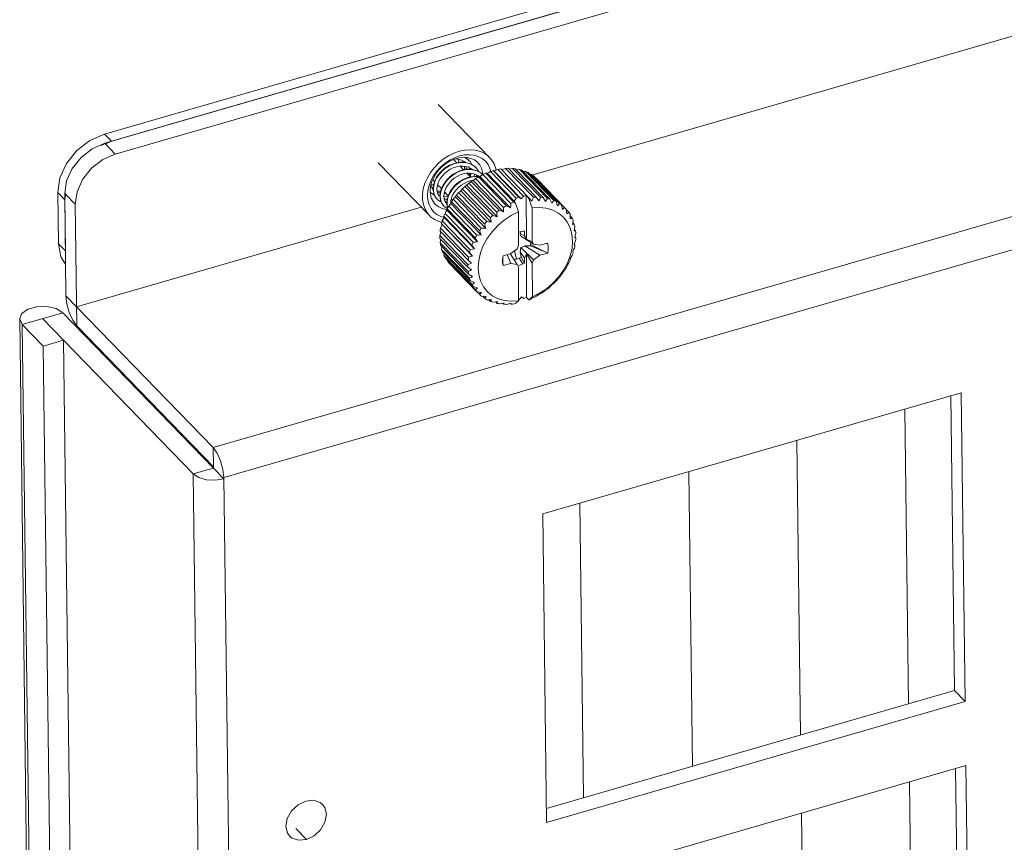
# Model space of a CAD drawing. Header units: millimetres. Extents: x 3925 to 5043, y -86 to 778.
# Tile 298 of 439: x 4819 to 4835, y 439 to 452. Entities that reach past the tile are written whole.
import ezdxf

# ---------------------------------------------------------------- set-up
doc = ezdxf.new("R2010")
doc.units = ezdxf.units.MM
doc.header["$LTSCALE"] = 46.255
for name, color, linetype in [('H30K-FOG-FILDXF_CONTINUOUS_LINE', 7, 'CONTINUOUS'), ('H30K-SPONGE-DXF_CONTINUOUS_LINE', 7, 'CONTINUOUS'), ('SW3DPS-52-39DXF_CONTINUOUS_LINE', 7, 'CONTINUOUS')]:
    doc.layers.add(name, color=color, linetype=linetype)

msp = doc.modelspace()

# ---------------------------------------------------------------- linework, layer by layer
at = {"layer": 'H30K-FOG-FILDXF_CONTINUOUS_LINE', "color": 7, "linetype": 'Continuous', "lineweight": 0}
for p, q in [((4820.1714, 450.0443), (4889.2889, 470.0217)), ((4820.3442, 449.8662), (4889.4616, 469.8436)), ((4821.9532, 445.0439), (4892.402, 465.4061)), ((4822.13, 444.5502), (4892.5788, 464.9123)), ((4853.7738, 457.205), (4827.1892, 449.5211)), ((4820.3442, 449.8662), (4820.1714, 450.0443)), ((4819.5351, 447.5368), (4819.5138, 449.2205)), ((4819.6865, 449.0425), (4819.5138, 449.2205)), ((4819.7118, 447.043), (4819.6865, 449.0425)), ((4825.3724, 448.996), (4819.7078, 447.3587)), ((4819.5351, 447.5368), (4819.5498, 447.4024)), ((4819.5351, 447.5368), (4821.9532, 445.0439)), ((4819.1234, 419.5665), (4818.774, 447.1585)), ((4818.774, 447.1585), (4818.8161, 447.067)), ((4818.8161, 447.067), (4819.4818, 447.2594)), ((4821.6247, 444.611), (4819.149, 447.1632)), ((4821.9575, 444.7072), (4819.4818, 447.2594)), ((4819.1656, 419.4751), (4818.8161, 447.067)), ((4818.8161, 447.067), (4819.1616, 446.7109)), ((4819.6454, 447.1352), (4819.7118, 447.043)), ((4819.7118, 447.043), (4821.9572, 444.7282)), ((4819.1616, 446.7109), (4819.4944, 446.8071)), ((4819.511, 419.1189), (4819.1616, 446.7109)), ((4819.8439, 419.2151), (4819.4944, 446.8071)), ((4834.2494, 445.9408), (4827.3709, 443.9527)), ((4834.1409, 441.0519), (4834.0796, 445.8917)), ((4834.3136, 440.8738), (4834.2494, 445.9408)), ((4833.3214, 445.6725), (4833.3827, 440.8327)), ((4831.5463, 445.1595), (4831.6076, 440.3197)), ((4821.9532, 445.0439), (4821.9572, 444.7282)), ((4821.9572, 444.7282), (4821.9575, 444.7072)), ((4821.6247, 444.611), (4821.9575, 444.7072)), ((4821.9741, 417.019), (4821.6247, 444.611)), ((4822.1302, 444.5291), (4821.9575, 444.7072)), ((4829.7712, 444.6464), (4829.8325, 439.8066)), ((4822.4799, 416.9161), (4822.13, 444.5502)), ((4827.9822, 444.1293), (4828.0435, 439.2895)), ((4827.3709, 443.9527), (4827.4351, 438.8857)), ((4827.4322, 439.1129), (4834.1409, 441.0519)), ((4834.3136, 440.8738), (4834.1409, 441.0519)), ((4827.4351, 438.8857), (4834.3136, 440.8738)), ((4834.3269, 439.8204), (4827.4485, 437.8323)), ((4834.2184, 434.9316), (4834.1571, 439.7714)), ((4834.3911, 434.7535), (4834.3269, 439.8204)), ((4833.3989, 439.5522), (4833.4602, 434.7124)), ((4831.6238, 439.0392), (4831.6851, 434.1994)), ((4823.3131, 438.7831), (4823.4858, 438.605))]:
    msp.add_line(p, q, dxfattribs=at)
for points in [[(4819.5138, 449.2205), (4819.5439, 449.425), (4819.6362, 449.6284), (4819.7817, 449.8106), (4819.9661, 449.954), (4820.1714, 450.0443)], [(4820.3442, 449.8662), (4820.1388, 449.7759), (4819.9544, 449.6326), (4819.8089, 449.4503), (4819.7166, 449.247), (4819.6865, 449.0425)], [(4819.4818, 447.2594), (4819.3739, 447.3271), (4819.2214, 447.3624), (4819.0546, 447.3582), (4818.9065, 447.3154), (4818.8064, 447.2424), (4818.774, 447.1585)], [(4819.5498, 447.4024), (4819.5885, 447.2614), (4819.6454, 447.1352)], [(4821.9532, 445.0439), (4822.0196, 444.9518), (4822.0765, 444.8256), (4822.1153, 444.6845), (4822.13, 444.5502)], [(4821.6247, 444.611), (4821.7161, 444.5502), (4821.8443, 444.5133), (4821.9897, 444.5059), (4822.1302, 444.5291)], [(4823.2128, 438.6597), (4823.1758, 438.711), (4823.1489, 438.8245), (4823.1728, 438.9526), (4823.2436, 439.0759), (4823.3507, 439.1755), (4823.4778, 439.2364)], [(4823.4778, 439.2364), (4823.6055, 439.2492), (4823.7143, 439.2119), (4823.7508, 439.1817)], [(4823.7508, 439.1817), (4823.7877, 439.1304), (4823.8146, 439.0169), (4823.7908, 438.8888), (4823.72, 438.7655), (4823.6128, 438.6658), (4823.4858, 438.605)], [(4823.4858, 438.605), (4823.3581, 438.5922), (4823.2493, 438.6294), (4823.2128, 438.6597)]]:
    msp.add_lwpolyline(points, dxfattribs=at)
at = {"layer": 'H30K-SPONGE-DXF_CONTINUOUS_LINE', "color": 7, "linetype": 'Continuous', "lineweight": 0}
for p, q in [((4820.1672, 450.1951), (4889.0628, 470.1083)), ((4820.2824, 450.0764), (4889.178, 469.9896)), ((4819.9277, 450.0897), (4820.1672, 450.1951)), ((4820.1672, 450.1951), (4820.2824, 450.0764)), ((4820.2824, 450.0764), (4820.1776, 450.0303)), ((4819.4106, 448.3921), (4819.4, 449.234)), ((4819.4, 449.234), (4819.5151, 449.1153)), ((4819.5302, 449.2181), (4819.5151, 449.1153)), ((4819.5258, 448.2734), (4819.5151, 449.1153)), ((4819.5258, 448.2734), (4819.5151, 449.1153)), ((4819.4106, 448.3921), (4819.5258, 448.2734)), ((4821.899, 444.7882), (4821.8993, 444.7672))]:
    msp.add_line(p, q, dxfattribs=at)
for points in [[(4889.2039, 469.9967), (4889.2012, 469.996), (4889.1958, 469.9946), (4889.1931, 469.9938), (4889.1877, 469.9924), (4889.185, 469.9916), (4820.2824, 450.0764)], [(4819.4, 449.234), (4819.4351, 449.4726), (4819.5428, 449.7098), (4819.7125, 449.9225), (4819.9277, 450.0897)], [(4820.2824, 450.0764), (4820.2526, 450.0672), (4820.2228, 450.057), (4820.1932, 450.0457), (4820.1637, 450.0334), (4820.1344, 450.02), (4820.1026, 450.0043)], [(4819.5152, 449.14), (4819.5152, 449.1374), (4819.5151, 449.1322), (4819.5151, 449.1297), (4819.515, 449.1245), (4819.5151, 449.1219), (4819.5151, 449.1153)], [(4819.5285, 448.0552), (4819.4515, 448.1755), (4819.4106, 448.3921)]]:
    msp.add_lwpolyline(points, dxfattribs=at)
at = {"layer": 'SW3DPS-52-39DXF_CONTINUOUS_LINE', "color": 7, "linetype": 'Continuous', "lineweight": 0}
for p, q in [((4825.6532, 450.6814), (4826.497, 449.8115)), ((4825.957, 449.7228), (4825.9038, 449.7776)), ((4825.9048, 449.7766), (4825.9053, 449.7782)), ((4826.0389, 449.7651), (4826.079, 449.7442)), ((4826.0612, 449.7534), (4826.0703, 449.7315)), ((4826.0716, 449.7314), (4826.0622, 449.7529)), ((4826.079, 449.7442), (4826.1, 449.7272)), ((4826.0882, 449.729), (4826.0816, 449.742)), ((4826.1279, 449.7872), (4826.0872, 449.8113)), ((4826.1092, 449.8002), (4826.0873, 449.8113)), ((4826.1508, 449.7686), (4826.1092, 449.8002)), ((4826.114, 449.806), (4826.1136, 449.8101)), ((4826.1627, 449.757), (4826.1279, 449.7872)), ((4826.1629, 449.7568), (4826.1508, 449.7686)), ((4826.177, 449.7411), (4826.1627, 449.757)), ((4826.1629, 449.7568), (4826.1627, 449.757)), ((4824.6662, 449.724), (4825.51, 448.8541)), ((4826.0698, 449.6065), (4826.0112, 449.6669)), ((4826.0773, 449.6077), (4826.08, 449.6144)), ((4826.1162, 449.6136), (4826.1123, 449.6607)), ((4826.255, 449.6598), (4826.211, 449.6899)), ((4826.2754, 449.6407), (4826.255, 449.6598)), ((4826.2756, 449.6406), (4826.2754, 449.6407)), ((4826.5098, 449.5791), (4826.9329, 449.1428)), ((4826.5569, 449.5938), (4826.98, 449.1576)), ((4826.5602, 449.5926), (4826.5569, 449.5938)), ((4826.5737, 449.5874), (4826.5602, 449.5926)), ((4827.0172, 449.1302), (4826.5737, 449.5874)), ((4826.6336, 449.6128), (4827.0568, 449.1766)), ((4826.6805, 449.6213), (4827.1411, 449.1464)), ((4826.7562, 449.6298), (4827.2168, 449.155)), ((4826.8019, 449.6318), (4827.2625, 449.157)), ((4826.875, 449.6297), (4827.3356, 449.1549)), ((4826.9188, 449.6252), (4827.3794, 449.1504)), ((4826.9879, 449.6126), (4826.9379, 449.6055)), ((4826.9879, 449.6126), (4827.4485, 449.1377)), ((4827.0288, 449.6016), (4827.4894, 449.1268)), ((4827.0926, 449.5786), (4827.0529, 449.5767)), ((4827.0926, 449.5786), (4827.5532, 449.1038)), ((4825.562, 449.445), (4825.5628, 449.4452)), ((4825.5928, 449.4143), (4825.5623, 449.4457)), ((4826.1825, 449.4903), (4826.1239, 449.5507)), ((4826.1781, 449.4244), (4826.2296, 449.4342)), ((4826.1968, 449.4169), (4826.6574, 448.942)), ((4826.7278, 448.9149), (4826.2265, 449.4317)), ((4826.2679, 449.4642), (4826.7285, 448.9894)), ((4826.3027, 449.5129), (4826.3254, 449.4948)), ((4826.3126, 449.4906), (4826.7732, 449.0158)), ((4826.3214, 449.4932), (4826.3151, 449.4944)), ((4826.8402, 448.9813), (4826.3389, 449.4981)), ((4826.3845, 449.5276), (4826.3441, 449.5613)), ((4826.3871, 449.5292), (4826.8477, 449.0544)), ((4826.4335, 449.55), (4826.894, 449.0752)), ((4826.8989, 449.0931), (4826.4554, 449.5503)), ((4827.1298, 449.5615), (4827.5904, 449.0866)), ((4827.187, 449.5286), (4827.1605, 449.5298)), ((4827.187, 449.5286), (4827.6476, 449.0538)), ((4827.2198, 449.5056), (4827.6804, 449.0307)), ((4827.2694, 449.4635), (4827.2593, 449.4649)), ((4827.2694, 449.4635), (4827.73, 448.9886)), ((4827.2849, 449.4481), (4827.7303, 448.9889)), ((4825.5466, 449.3145), (4825.5314, 449.3484)), ((4825.5681, 449.2848), (4825.5466, 449.3145)), ((4825.5596, 449.2966), (4825.57, 449.2878)), ((4825.57, 449.2893), (4825.5596, 449.2966)), ((4825.57, 449.2828), (4825.5681, 449.2848)), ((4825.7055, 449.2981), (4825.6429, 449.3626)), ((4825.6888, 449.2548), (4825.6919, 449.2556)), ((4826.5236, 448.7452), (4826.0223, 449.262)), ((4826.0491, 449.2942), (4826.5097, 448.8193)), ((4826.0881, 449.3302), (4826.5487, 448.8553)), ((4826.6215, 448.8357), (4826.1202, 449.3525)), ((4826.1545, 449.3853), (4826.6151, 448.9105)), ((4825.5231, 449.2407), (4825.5267, 449.2362)), ((4825.5232, 449.24), (4825.5269, 449.2359)), ((4825.5235, 449.2369), (4825.5267, 449.2368)), ((4825.5267, 449.2362), (4825.5269, 449.2359)), ((4825.6194, 449.1416), (4825.6313, 449.1283)), ((4825.6311, 449.1285), (4825.6313, 449.1283)), ((4825.6827, 449.167), (4825.6766, 449.1728)), ((4825.6766, 449.1728), (4825.677, 449.1724)), ((4825.677, 449.1724), (4825.6827, 449.1668)), ((4825.7495, 449.2213), (4825.7766, 449.2248)), ((4825.7722, 449.2293), (4825.7506, 449.226)), ((4825.8182, 449.1819), (4825.7556, 449.2464)), ((4825.8677, 449.1279), (4825.8701, 449.1283)), ((4825.8891, 449.1088), (4825.8683, 449.1302)), ((4825.9007, 449.1249), (4826.3613, 448.6501)), ((4826.4359, 448.6452), (4825.9346, 449.162)), ((4825.9538, 449.1924), (4826.4144, 448.7176)), ((4825.9888, 449.2322), (4826.4494, 448.7574)), ((4826.8748, 449.1049), (4826.9211, 449.0571)), ((4826.8748, 449.1049), (4826.8989, 449.0931)), ((4826.8989, 449.0931), (4826.9329, 449.1428)), ((4826.98, 449.1576), (4827.0172, 449.1302)), ((4827.0172, 449.1302), (4827.0568, 449.1766)), ((4827.1026, 448.4653), (4827.1002, 449.1845)), ((4827.1002, 449.1845), (4827.1376, 449.1459)), ((4827.1376, 449.1459), (4827.1411, 449.1464)), ((4827.1956, 448.9801), (4827.1376, 449.1459)), ((4827.1411, 449.1464), (4827.1927, 449.0919)), ((4827.2625, 449.157), (4827.3077, 449.0969)), ((4827.3794, 449.1504), (4827.4176, 449.0855)), ((4827.4894, 449.1268), (4827.5202, 449.058)), ((4825.7024, 449.0763), (4825.7238, 449.0366)), ((4825.7238, 449.0366), (4825.7438, 449.0124)), ((4825.732, 449.0256), (4825.744, 449.0121)), ((4825.7438, 449.0124), (4825.744, 449.0121)), ((4825.7844, 449.0621), (4825.7954, 449.0621)), ((4825.7954, 449.0509), (4825.7893, 449.0567)), ((4825.7893, 449.0567), (4825.7896, 449.0563)), ((4825.7896, 449.0563), (4825.7954, 449.0506)), ((4826.2977, 448.4246), (4825.7964, 448.9414)), ((4825.7979, 448.9721), (4825.8032, 448.97)), ((4825.8007, 448.9654), (4826.2613, 448.4905)), ((4825.8256, 449.0104), (4826.2862, 448.5355)), ((4825.8581, 449.0536), (4825.8578, 449.0568)), ((4825.8585, 449.0671), (4825.8645, 449.0681)), ((4826.3601, 448.5377), (4825.8588, 449.0545)), ((4825.8705, 449.0821), (4826.3311, 448.6073)), ((4826.6574, 448.942), (4826.7278, 448.9149)), ((4826.7732, 449.0158), (4826.8402, 448.9813)), ((4826.894, 449.0752), (4826.9211, 449.0571)), ((4826.9211, 449.0571), (4826.9701, 448.9168)), ((4827.1956, 448.9801), (4827.1974, 448.4252)), ((4827.5904, 449.0866), (4827.6137, 449.0149)), ((4827.6804, 449.0307), (4827.6962, 448.957)), ((4827.73, 448.9886), (4827.7455, 448.9733)), ((4827.7455, 448.9733), (4827.7578, 448.9602)), ((4827.7578, 448.9602), (4827.7661, 448.8854)), ((4827.7589, 448.9507), (4827.7987, 448.9097)), ((4825.7198, 448.7685), (4826.1804, 448.2936)), ((4825.7459, 448.8445), (4826.2065, 448.3696)), ((4826.2499, 448.3083), (4825.7486, 448.8251)), ((4825.7649, 448.8908), (4826.2255, 448.4159)), ((4826.5236, 448.7452), (4826.5097, 448.8193)), ((4826.5487, 448.8553), (4826.6215, 448.8357)), ((4826.972, 448.3619), (4826.9701, 448.9168)), ((4827.8209, 448.8763), (4827.8214, 448.8503)), ((4827.8214, 448.8503), (4827.822, 448.8016)), ((4827.8214, 448.8503), (4827.8524, 448.8184)), ((4827.8686, 448.7808), (4827.8657, 448.7417)), ((4825.6913, 448.6458), (4826.1519, 448.171)), ((4825.707, 448.7217), (4825.7163, 448.7077)), ((4825.707, 448.7217), (4826.1676, 448.2469)), ((4826.2177, 448.1909), (4825.7163, 448.7077)), ((4826.3601, 448.5377), (4826.3311, 448.6073)), ((4826.4359, 448.6452), (4826.4144, 448.7176)), ((4827.8657, 448.7417), (4827.8628, 448.7072)), ((4827.8657, 448.7417), (4827.89, 448.7165)), ((4827.8916, 448.626), (4827.8878, 448.604)), ((4827.9, 448.6754), (4827.8916, 448.626)), ((4827.8916, 448.626), (4827.9109, 448.6061)), ((4825.6797, 448.5253), (4826.1403, 448.0504)), ((4825.6799, 448.4805), (4826.1405, 448.0056)), ((4825.6848, 448.5996), (4826.1454, 448.1248)), ((4826.2977, 448.4246), (4826.2613, 448.4905)), ((4827.0711, 448.5203), (4826.9981, 448.5565)), ((4827.0126, 448.5196), (4827.2205, 448.3848)), ((4827.0559, 448.5997), (4827.0693, 448.6003)), ((4827.0693, 448.6003), (4827.0711, 448.5203)), ((4827.0711, 448.5203), (4827.1026, 448.4653)), ((4827.1026, 448.4653), (4827.1974, 448.4252)), ((4827.9054, 448.5277), (4827.8964, 448.4941)), ((4827.8964, 448.4941), (4827.9146, 448.4893)), ((4827.8993, 448.505), (4827.9146, 448.4893)), ((4827.9114, 448.4437), (4827.9, 448.4111)), ((4827.9143, 448.5623), (4827.9054, 448.5277)), ((4825.6855, 448.4091), (4826.1461, 447.9343)), ((4825.6922, 448.3666), (4826.1528, 447.8918)), ((4825.7139, 448.3442), (4825.7084, 448.2996)), ((4825.7084, 448.2996), (4826.169, 447.8248)), ((4826.2499, 448.3083), (4826.2065, 448.3696)), ((4826.8448, 448.233), (4826.9491, 448.3086)), ((4826.9491, 448.3086), (4826.972, 448.3619)), ((4827.2214, 448.1267), (4827.0133, 448.3284)), ((4827.3257, 448.2023), (4827.077, 448.3568)), ((4827.1672, 448.3581), (4827.423, 448.252)), ((4827.177, 448.413), (4827.1718, 448.3808)), ((4827.423, 448.252), (4827.1718, 448.3808)), ((4827.1974, 448.4252), (4827.2205, 448.3848)), ((4827.2205, 448.3848), (4827.3252, 448.3678)), ((4827.3252, 448.3678), (4827.4518, 448.4012)), ((4827.4545, 448.3891), (4827.4322, 448.396)), ((4827.4518, 448.4012), (4827.4545, 448.3891)), ((4827.9, 448.4111), (4827.8885, 448.3795)), ((4827.8885, 448.3795), (4827.901, 448.3684)), ((4827.889, 448.3808), (4827.901, 448.3684)), ((4825.7215, 448.2602), (4826.1821, 447.7854)), ((4825.749, 448.2319), (4825.748, 448.199)), ((4825.748, 448.199), (4826.2086, 447.7241)), ((4825.7673, 448.1634), (4826.2279, 447.6886)), ((4825.8024, 448.1272), (4825.8036, 448.1091)), ((4826.2015, 448.0748), (4826.1454, 448.1248)), ((4826.2177, 448.1909), (4826.1676, 448.2469)), ((4826.7167, 448.1029), (4826.7147, 448.1707)), ((4826.7184, 448.1954), (4826.8448, 448.233)), ((4826.787, 448.2158), (4826.8453, 448.0675)), ((4826.8379, 448.2309), (4826.95, 448.0505)), ((4826.9399, 448.141), (4826.9087, 448.2793)), ((4827.0454, 448.0629), (4826.9852, 448.1578)), ((4827.0723, 448.1567), (4826.9991, 448.2606)), ((4827.0711, 448.0748), (4827.0181, 448.1711)), ((4827.0723, 448.1567), (4827.0711, 448.0748)), ((4827.1034, 448.2292), (4827.0723, 448.1567)), ((4827.1057, 447.51), (4827.1034, 448.2292)), ((4827.1986, 448.0734), (4827.1034, 448.2292)), ((4827.2214, 448.1267), (4827.1986, 448.0734)), ((4827.3257, 448.2023), (4827.2214, 448.1267)), ((4827.4521, 448.2399), (4827.3257, 448.2023)), ((4827.423, 448.252), (4827.4234, 448.2517)), ((4827.4234, 448.2517), (4827.4521, 448.2399)), ((4827.8643, 448.2625), (4827.8704, 448.2457)), ((4825.8036, 448.1091), (4826.2642, 447.6342)), ((4825.8286, 448.0781), (4826.2892, 447.6032)), ((4826.2019, 447.9623), (4826.1405, 448.0056)), ((4826.719, 448.0342), (4826.7167, 448.1029)), ((4826.8453, 448.0675), (4826.719, 448.0342)), ((4826.95, 448.0505), (4826.8453, 448.0675)), ((4826.9731, 448.0101), (4826.95, 448.0505)), ((4826.975, 447.4553), (4826.9731, 448.0101)), ((4827.0711, 448.0748), (4827.0454, 448.0629)), ((4827.1986, 448.0734), (4827.2004, 447.5185)), ((4826.2188, 447.8554), (4826.1528, 447.8918)), ((4826.2517, 447.7564), (4826.1821, 447.7854)), ((4826.3002, 447.6671), (4826.2279, 447.6886)), ((4826.2894, 447.6034), (4826.3346, 447.5568)), ((4826.4396, 447.5243), (4826.365, 447.531)), ((4826.3837, 447.5293), (4826.4185, 447.4934)), ((4826.487, 447.4734), (4826.4536, 447.4733)), ((4826.5278, 447.4737), (4826.487, 447.4734)), ((4826.487, 447.4734), (4826.5143, 447.4453)), ((4827.0225, 447.5176), (4826.9856, 447.4695)), ((4827.0623, 447.4935), (4827.0225, 447.5176)), ((4827.1057, 447.51), (4827.1432, 447.4714)), ((4827.1432, 447.4714), (4827.2004, 447.5185)), ((4827.1466, 447.4728), (4827.1432, 447.4714)), ((4826.5985, 447.4355), (4826.5534, 447.4312)), ((4826.6262, 447.4383), (4826.5985, 447.4355)), ((4826.5985, 447.4355), (4826.62, 447.4133)), ((4826.7167, 447.4157), (4826.7337, 447.3982)), ((4826.8397, 447.414), (4826.8532, 447.4002)), ((4826.8532, 447.4002), (4826.8454, 447.4156)), ((4826.9265, 447.4154), (4826.8996, 447.4054)), ((4826.975, 447.4553), (4826.9265, 447.4154)), ((4826.9749, 447.4667), (4826.9856, 447.4695))]:
    msp.add_line(p, q, dxfattribs=at)
for points in [[(4826.0016, 449.9131), (4825.9107, 449.8811), (4825.8218, 449.8369), (4825.737, 449.7814), (4825.6582, 449.7158), (4825.5871, 449.6418), (4825.5252, 449.5608), (4825.4741, 449.4747), (4825.4348, 449.3854), (4825.4082, 449.295), (4825.3949, 449.2054), (4825.3951, 449.1187), (4825.409, 449.0368), (4825.4362, 448.9614), (4825.476, 448.8944), (4825.5101, 448.8541)], [(4826.497, 449.8115), (4826.4794, 449.8285), (4826.4172, 449.8747), (4826.3457, 449.9088), (4826.2666, 449.93), (4826.1816, 449.9378), (4826.0926, 449.9322), (4826.0016, 449.9131)], [(4825.4765, 449.1849), (4825.4827, 449.265), (4825.5018, 449.3469), (4825.5332, 449.4285), (4825.5759, 449.5073), (4825.6298, 449.5827), (4825.693, 449.6519), (4825.7637, 449.713), (4825.8403, 449.7645), (4825.9208, 449.8053), (4826.0031, 449.8343), (4826.0854, 449.8511), (4826.1656, 449.8551), (4826.2418, 449.8464), (4826.3122, 449.8251), (4826.3752, 449.7916), (4826.4291, 449.7468), (4826.4721, 449.6924), (4826.504, 449.6288), (4826.5171, 449.5814)], [(4825.5213, 449.2608), (4825.527, 449.3304), (4825.5443, 449.4014), (4825.5729, 449.4719), (4825.6119, 449.54), (4825.6603, 449.6037), (4825.7167, 449.6615), (4825.7797, 449.7116), (4825.8474, 449.7528), (4825.9181, 449.7838)], [(4825.9181, 449.7838), (4825.9897, 449.8039), (4826.0605, 449.8126), (4826.1283, 449.8094), (4826.1915, 449.7947), (4826.2482, 449.7687), (4826.2969, 449.7322), (4826.3062, 449.723)], [(4825.9187, 449.784), (4825.9472, 449.7848), (4825.9945, 449.7787), (4826.0389, 449.7651)], [(4825.9904, 449.7792), (4825.9863, 449.7317), (4825.9851, 449.7269)], [(4826.0796, 449.7437), (4826.0857, 449.7348), (4826.0881, 449.729)], [(4826.1268, 449.7868), (4826.1143, 449.8056), (4826.1101, 449.8103)], [(4826.2106, 449.6897), (4826.2076, 449.6966), (4826.177, 449.7411)], [(4826.6029, 449.6), (4826.598, 449.6289), (4826.5709, 449.7042), (4826.531, 449.7713), (4826.497, 449.8115)], [(4826.2756, 449.6406), (4826.2639, 449.6519), (4826.2232, 449.6832), (4826.1768, 449.7072), (4826.1257, 449.7234), (4826.071, 449.7315), (4826.0137, 449.7312), (4825.955, 449.7225), (4825.8967, 449.7057), (4825.8399, 449.6812), (4825.786, 449.6499), (4825.7361, 449.6125), (4825.6912, 449.57), (4825.6523, 449.5233), (4825.62, 449.4734), (4825.5951, 449.4215), (4825.5783, 449.3689), (4825.5699, 449.3171), (4825.5701, 449.2672), (4825.5787, 449.2206), (4825.5953, 449.1784), (4825.6194, 449.1416)], [(4826.211, 449.6899), (4826.1615, 449.7115), (4826.1072, 449.7245), (4826.0494, 449.7286), (4825.9894, 449.7236), (4825.9288, 449.7097), (4825.8691, 449.6874), (4825.8119, 449.6574), (4825.7585, 449.6205), (4825.7099, 449.5777), (4825.6673, 449.5301), (4825.6316, 449.4788), (4825.6038, 449.4254), (4825.5846, 449.3712), (4825.5743, 449.318), (4825.5731, 449.2666), (4825.581, 449.2185), (4825.5976, 449.1752)], [(4825.677, 449.1724), (4825.6692, 449.1811), (4825.6493, 449.2125), (4825.6369, 449.249), (4825.6324, 449.2893), (4825.6356, 449.3324), (4825.6465, 449.3774), (4825.665, 449.4229), (4825.6907, 449.4678), (4825.723, 449.5106), (4825.7612, 449.5502), (4825.8044, 449.5856), (4825.8515, 449.6157), (4825.9014, 449.6397), (4825.9528, 449.6568), (4826.0045, 449.6666), (4826.0551, 449.6688), (4826.1038, 449.6633), (4826.1493, 449.6499), (4826.1903, 449.6288), (4826.2127, 449.611)], [(4826.3848, 449.5278), (4826.3763, 449.536), (4826.3353, 449.5674), (4826.2887, 449.5913), (4826.2373, 449.6075), (4826.1822, 449.6154), (4826.1248, 449.6149), (4826.0664, 449.606), (4826.0082, 449.5891), (4825.9518, 449.5646), (4825.8981, 449.5333), (4825.8483, 449.4959), (4825.8035, 449.4533), (4825.7646, 449.4066), (4825.7324, 449.3567), (4825.7076, 449.3048), (4825.6908, 449.2522), (4825.6825, 449.2003), (4825.6828, 449.1505), (4825.6914, 449.1042), (4825.708, 449.0623), (4825.732, 449.0256)], [(4826.3441, 449.5613), (4826.2971, 449.5867), (4826.2449, 449.6036), (4826.1886, 449.6117), (4826.1295, 449.6108), (4826.069, 449.6009), (4826.0087, 449.5823), (4825.9503, 449.5558), (4825.8946, 449.5217), (4825.8434, 449.4811), (4825.7978, 449.4353), (4825.759, 449.3855), (4825.7277, 449.3328), (4825.7046, 449.2787), (4825.6904, 449.2246), (4825.6852, 449.172), (4825.6892, 449.1223), (4825.702, 449.0775)], [(4826.0822, 449.6657), (4826.0829, 449.6355), (4826.0792, 449.6079)], [(4826.0838, 449.6087), (4826.0866, 449.63), (4826.0853, 449.6654)], [(4826.109, 449.6617), (4826.1111, 449.6515), (4826.112, 449.6129)], [(4826.1735, 449.6153), (4826.1647, 449.6419), (4826.1535, 449.6617)], [(4826.1619, 449.6434), (4826.1692, 449.6276), (4826.1722, 449.6153)], [(4826.3233, 449.5736), (4826.3201, 449.5806), (4826.2897, 449.6249), (4826.2754, 449.6407)], [(4826.3062, 449.723), (4826.3363, 449.6861), (4826.3653, 449.6318), (4826.3831, 449.5706), (4826.387, 449.5292)], [(4826.5098, 449.5791), (4826.4822, 449.5646), (4826.4554, 449.5503)], [(4826.5098, 449.5791), (4826.5333, 449.5867), (4826.5569, 449.5938)], [(4826.6336, 449.6128), (4826.6032, 449.6001), (4826.5737, 449.5874)], [(4826.6336, 449.6128), (4826.6571, 449.6174), (4826.6805, 449.6213)], [(4826.7562, 449.6298), (4826.7233, 449.6193), (4826.6924, 449.609)], [(4826.7562, 449.6298), (4826.7791, 449.6311), (4826.8019, 449.6318)], [(4826.875, 449.6297), (4826.8402, 449.6217), (4826.817, 449.6162)], [(4826.875, 449.6297), (4826.897, 449.6278), (4826.9188, 449.6252)], [(4826.9879, 449.6126), (4827.0085, 449.6074), (4827.0288, 449.6016)], [(4827.0926, 449.5786), (4827.1114, 449.5703), (4827.1298, 449.5615)], [(4825.7896, 449.0563), (4825.7819, 449.0649), (4825.762, 449.0963), (4825.7496, 449.1328), (4825.7451, 449.1729), (4825.7483, 449.2162), (4825.7592, 449.2613), (4825.7777, 449.3068), (4825.8034, 449.3516), (4825.8357, 449.3943), (4825.8739, 449.434), (4825.917, 449.4694), (4825.9642, 449.4995), (4826.0142, 449.5235), (4826.0657, 449.5406), (4826.1173, 449.5504), (4826.1679, 449.5526), (4826.2163, 449.5471), (4826.2616, 449.5338), (4826.3027, 449.5129)], [(4826.3265, 449.4947), (4826.2954, 449.4992), (4826.2378, 449.4987), (4826.1793, 449.4899), (4826.1211, 449.473), (4826.0646, 449.4485), (4826.011, 449.4173), (4825.9613, 449.3799), (4825.9165, 449.3375), (4825.8776, 449.2908), (4825.8454, 449.2411), (4825.8206, 449.1894), (4825.8037, 449.1368), (4825.7953, 449.0848), (4825.7955, 449.0347), (4825.8041, 448.9881), (4825.8079, 448.9786)], [(4826.3151, 449.4944), (4826.2564, 449.4956), (4826.1961, 449.4879), (4826.1358, 449.4714), (4826.0771, 449.4468), (4826.0209, 449.4146), (4825.9687, 449.3759), (4825.9219, 449.3316), (4825.8814, 449.283), (4825.8481, 449.2312), (4825.8229, 449.1776), (4825.8062, 449.1236), (4825.7984, 449.0705), (4825.7998, 449.0199), (4825.8087, 448.9801)], [(4825.8578, 449.0568), (4825.861, 449.1), (4825.8718, 449.1448), (4825.8902, 449.1901), (4825.9157, 449.2348), (4825.948, 449.2777), (4825.9863, 449.3175), (4826.0296, 449.353), (4826.0768, 449.3832), (4826.1267, 449.4072), (4826.1781, 449.4244)], [(4826.1545, 449.3853), (4826.1755, 449.4013), (4826.1968, 449.4169)], [(4826.1593, 449.5143), (4826.1688, 449.5486), (4826.1692, 449.5525)], [(4826.1829, 449.5509), (4826.1842, 449.5334), (4826.1809, 449.492)], [(4826.1857, 449.4908), (4826.1861, 449.4933), (4826.1873, 449.5456), (4826.1866, 449.5505)], [(4826.2265, 449.4317), (4826.2117, 449.4245), (4826.1968, 449.4169)], [(4826.2679, 449.4642), (4826.2468, 449.4479), (4826.2265, 449.4317)], [(4826.2449, 449.4988), (4826.2477, 449.5329), (4826.2473, 449.538)], [(4826.2679, 449.4642), (4826.2902, 449.4777), (4826.3126, 449.4906)], [(4826.2747, 449.5272), (4826.2817, 449.5118), (4826.2849, 449.4991)], [(4826.3389, 449.4981), (4826.3258, 449.4945), (4826.3126, 449.4906)], [(4826.3871, 449.5292), (4826.3626, 449.5136), (4826.3389, 449.4981)], [(4826.3871, 449.5292), (4826.4102, 449.5399), (4826.4335, 449.55)], [(4826.4554, 449.5503), (4826.4444, 449.5503), (4826.4335, 449.55)], [(4827.187, 449.5286), (4827.2036, 449.5174), (4827.2198, 449.5056)], [(4825.6043, 449.0421), (4825.5742, 449.079), (4825.5452, 449.1334), (4825.5274, 449.1945), (4825.5213, 449.2608)], [(4825.5769, 449.3604), (4825.5384, 449.3594), (4825.5342, 449.3601)], [(4825.6916, 449.2547), (4825.6645, 449.255), (4825.6356, 449.2607)], [(4825.6358, 449.2587), (4825.6516, 449.2541), (4825.6906, 449.2506)], [(4826.0223, 449.262), (4826.0056, 449.2474), (4825.9888, 449.2322)], [(4826.0491, 449.2942), (4826.0355, 449.278), (4826.0223, 449.262)], [(4826.0491, 449.2942), (4826.0684, 449.3124), (4826.0881, 449.3302)], [(4826.1202, 449.3525), (4826.1042, 449.3416), (4826.0881, 449.3302)], [(4826.1545, 449.3853), (4826.1371, 449.3689), (4826.1202, 449.3525)], [(4825.7484, 448.8244), (4825.6948, 448.8406), (4825.6319, 448.874), (4825.578, 448.9188), (4825.5349, 448.9732), (4825.503, 449.0368), (4825.4833, 449.108), (4825.4765, 449.1849)], [(4825.5267, 449.2362), (4825.5426, 449.2212), (4825.5827, 449.1934), (4825.5907, 449.19)], [(4825.5976, 449.1752), (4825.6226, 449.1379), (4825.6311, 449.1285)], [(4825.6311, 449.1285), (4825.6471, 449.1136), (4825.6851, 449.0883), (4825.7, 449.0824)], [(4825.6867, 449.2262), (4825.6518, 449.233), (4825.6408, 449.2376)], [(4825.6414, 449.2358), (4825.6496, 449.232), (4825.6863, 449.2235)], [(4825.7463, 449.1619), (4825.791, 449.1675), (4825.8158, 449.1745)], [(4825.8018, 449.125), (4825.7938, 449.1246), (4825.7538, 449.13), (4825.7501, 449.1313)], [(4825.751, 449.1289), (4825.7515, 449.1286), (4825.7931, 449.1213), (4825.8012, 449.1214)], [(4825.8705, 449.0821), (4825.8854, 449.1036), (4825.9007, 449.1249)], [(4825.9346, 449.162), (4825.9177, 449.1438), (4825.9007, 449.1249)], [(4825.9538, 449.1924), (4825.944, 449.1772), (4825.9346, 449.162)], [(4825.9538, 449.1924), (4825.9711, 449.2125), (4825.9888, 449.2322)], [(4826.98, 449.1576), (4826.9565, 449.1505), (4826.9329, 449.1428)], [(4827.1002, 449.1845), (4827.0785, 449.1808), (4827.0568, 449.1766)], [(4827.1927, 449.0919), (4827.2047, 449.123), (4827.2168, 449.155)], [(4827.2168, 449.155), (4827.2397, 449.1563), (4827.2625, 449.157)], [(4827.3077, 449.0969), (4827.3216, 449.1255), (4827.3356, 449.1549)], [(4827.3356, 449.1549), (4827.3576, 449.1529), (4827.3794, 449.1504)], [(4827.4176, 449.0855), (4827.4329, 449.1112), (4827.4485, 449.1377)], [(4827.4485, 449.1377), (4827.4691, 449.1326), (4827.4894, 449.1268)], [(4827.5202, 449.058), (4827.5366, 449.0805), (4827.5532, 449.1038)], [(4827.5532, 449.1038), (4827.572, 449.0955), (4827.5904, 449.0866)], [(4825.7987, 448.9549), (4825.7822, 448.9557), (4825.719, 448.9704), (4825.6623, 448.9964), (4825.6136, 449.033), (4825.6043, 449.0421)], [(4825.7438, 449.0124), (4825.7599, 448.9974), (4825.7979, 448.9721)], [(4825.7964, 448.9414), (4825.7807, 448.9165), (4825.7649, 448.8908)], [(4825.8007, 448.9654), (4825.7984, 448.9534), (4825.7964, 448.9414)], [(4825.8007, 448.9654), (4825.8129, 448.9879), (4825.8256, 449.0104)], [(4825.8588, 449.0545), (4825.8423, 449.0328), (4825.8256, 449.0104)], [(4825.8705, 449.0821), (4825.8645, 449.0682), (4825.8588, 449.0545)], [(4826.6151, 448.9105), (4826.6361, 448.9265), (4826.6574, 448.942)], [(4826.7278, 448.9149), (4826.7282, 448.9516), (4826.7285, 448.9894)], [(4826.7285, 448.9894), (4826.7508, 449.0028), (4826.7732, 449.0158)], [(4826.8402, 448.9813), (4826.844, 449.0173), (4826.8477, 449.0544)], [(4826.8477, 449.0544), (4826.8708, 449.065), (4826.894, 449.0752)], [(4827.535, 448.9452), (4827.4295, 448.9759), (4827.3154, 448.9876), (4827.1956, 448.9801)], [(4827.2004, 447.5185), (4827.3201, 447.5782), (4827.4339, 447.6538), (4827.539, 447.7436), (4827.6327, 447.8452), (4827.7127, 447.9562), (4827.777, 448.0736), (4827.8241, 448.1947), (4827.8526, 448.3164), (4827.8619, 448.4356), (4827.8518, 448.5493), (4827.8225, 448.6548), (4827.7748, 448.7493), (4827.7098, 448.8305), (4827.6292, 448.8963), (4827.535, 448.9452)], [(4827.6137, 449.0149), (4827.6306, 449.034), (4827.6476, 449.0538)], [(4827.6476, 449.0538), (4827.6642, 449.0425), (4827.6804, 449.0307)], [(4827.6962, 448.957), (4827.713, 448.9725), (4827.73, 448.9886)], [(4825.5101, 448.8541), (4825.5276, 448.8371), (4825.5899, 448.791), (4825.6614, 448.7569), (4825.7126, 448.7432)], [(4825.707, 448.7217), (4825.7131, 448.7451), (4825.7198, 448.7685)], [(4825.7486, 448.8251), (4825.7343, 448.7972), (4825.7198, 448.7685)], [(4825.7459, 448.8445), (4825.7551, 448.8676), (4825.7649, 448.8908)], [(4825.7459, 448.8445), (4825.7471, 448.8348), (4825.7486, 448.8251)], [(4826.9701, 448.9168), (4826.8505, 448.8571), (4826.7367, 448.7815), (4826.6316, 448.6917), (4826.5378, 448.5901), (4826.4578, 448.4792), (4826.3935, 448.3617), (4826.3465, 448.2406), (4826.3179, 448.1189), (4826.3086, 447.9997), (4826.3187, 447.886), (4826.348, 447.7806), (4826.3957, 447.6861), (4826.4607, 447.6048), (4826.5413, 447.539), (4826.6356, 447.4901), (4826.741, 447.4594), (4826.8551, 447.4477), (4826.975, 447.4553)], [(4826.5097, 448.8193), (4826.529, 448.8375), (4826.5487, 448.8553)], [(4826.6215, 448.8357), (4826.6185, 448.8726), (4826.6151, 448.9105)], [(4827.7661, 448.8854), (4827.7823, 448.8973), (4827.7987, 448.9097)], [(4827.7987, 448.9097), (4827.8101, 448.8932), (4827.8209, 448.8763)], [(4827.822, 448.8016), (4827.8371, 448.8098), (4827.8524, 448.8184)], [(4827.8524, 448.8184), (4827.8608, 448.7997), (4827.8686, 448.7808)], [(4825.6848, 448.5996), (4825.6877, 448.6227), (4825.6913, 448.6458)], [(4825.7163, 448.7077), (4825.7038, 448.6772), (4825.6913, 448.6458)], [(4826.3311, 448.6073), (4826.346, 448.6288), (4826.3613, 448.6501)], [(4826.3613, 448.6501), (4826.3991, 448.6475), (4826.4359, 448.6452)], [(4826.4144, 448.7176), (4826.4317, 448.7376), (4826.4494, 448.7574)], [(4826.4494, 448.7574), (4826.487, 448.7511), (4826.5236, 448.7452)], [(4827.8628, 448.7072), (4827.8764, 448.7117), (4827.89, 448.7165)], [(4827.8878, 448.604), (4827.8993, 448.605), (4827.9109, 448.6061)], [(4827.89, 448.7165), (4827.8953, 448.6961), (4827.9, 448.6754)], [(4827.9109, 448.6061), (4827.9129, 448.5843), (4827.9143, 448.5623)], [(4825.6799, 448.4805), (4825.6795, 448.5028), (4825.6797, 448.5253)], [(4825.6984, 448.5857), (4825.69, 448.5589), (4825.6797, 448.5253)], [(4825.697, 448.4628), (4825.693, 448.4446), (4825.6855, 448.4091)], [(4826.2613, 448.4905), (4826.2735, 448.5131), (4826.2862, 448.5355)], [(4826.2862, 448.5355), (4826.3237, 448.5365), (4826.3601, 448.5377)], [(4826.9712, 448.5826), (4826.9752, 448.5842), (4827.0159, 448.5948), (4827.0559, 448.5997)], [(4827.0116, 448.5937), (4827.01, 448.5894), (4827.004, 448.5729), (4826.9981, 448.5565)], [(4826.9981, 448.5565), (4827.0024, 448.5443), (4827.0072, 448.532), (4827.0126, 448.5196)], [(4827.9146, 448.4893), (4827.9133, 448.4666), (4827.9114, 448.4437)], [(4825.6922, 448.3666), (4825.6885, 448.3877), (4825.6855, 448.4091)], [(4825.7215, 448.2602), (4825.7146, 448.2798), (4825.7084, 448.2996)], [(4826.1676, 448.2469), (4826.1737, 448.2703), (4826.1804, 448.2936)], [(4826.1804, 448.2936), (4826.2157, 448.3009), (4826.2499, 448.3083)], [(4826.2065, 448.3696), (4826.2157, 448.3928), (4826.2255, 448.4159)], [(4826.2255, 448.4159), (4826.2621, 448.4202), (4826.2977, 448.4246)], [(4827.0133, 448.3284), (4827.008, 448.307), (4827.0033, 448.2843), (4826.9991, 448.2606)], [(4827.077, 448.3568), (4827.0546, 448.3478), (4827.0334, 448.3383), (4827.0133, 448.3284)], [(4827.1672, 448.3581), (4827.1368, 448.3578), (4827.1067, 448.3574), (4827.077, 448.3568)], [(4827.1718, 448.3808), (4827.1702, 448.3733), (4827.1672, 448.3581)], [(4827.4545, 448.3891), (4827.461, 448.3414), (4827.4602, 448.2914), (4827.4521, 448.2399)], [(4827.8913, 448.3218), (4827.8778, 448.2917), (4827.8643, 448.2625)], [(4827.901, 448.3684), (4827.8965, 448.3451), (4827.8913, 448.3218)], [(4825.7673, 448.1634), (4825.7574, 448.181), (4825.748, 448.199)], [(4826.1454, 448.1248), (4826.1483, 448.1479), (4826.1519, 448.171)], [(4826.1519, 448.171), (4826.1852, 448.181), (4826.2177, 448.1909)], [(4826.7094, 448.0979), (4826.71, 448.1395), (4826.7184, 448.1954)], [(4826.9399, 448.141), (4826.9216, 448.1365), (4826.9031, 448.1334), (4826.8987, 448.133)], [(4826.9852, 448.1578), (4826.9699, 448.1512), (4826.9548, 448.1456), (4826.9399, 448.141)], [(4827.0181, 448.1711), (4827.0071, 448.1671), (4826.9961, 448.1627), (4826.9852, 448.1578)], [(4826.9991, 448.2606), (4827.0053, 448.2311), (4827.0181, 448.1711)], [(4827.8234, 448.1236), (4827.8127, 448.1006), (4827.8014, 448.0778)], [(4827.8242, 448.1453), (4827.8239, 448.1345), (4827.8234, 448.1236)], [(4827.8544, 448.1991), (4827.8392, 448.1718), (4827.8242, 448.1453)], [(4827.8704, 448.2457), (4827.8627, 448.2223), (4827.8544, 448.1991)], [(4825.8286, 448.0781), (4825.8158, 448.0933), (4825.8036, 448.1091)], [(4826.1405, 448.0056), (4826.1401, 448.028), (4826.1403, 448.0504)], [(4826.1403, 448.0504), (4826.1714, 448.0627), (4826.2015, 448.0748)], [(4826.1461, 447.9343), (4826.1744, 447.9483), (4826.2019, 447.9623)], [(4826.719, 448.0342), (4826.7102, 448.0853), (4826.7094, 448.0979)], [(4827.0454, 448.0629), (4827.0053, 448.047), (4826.9645, 448.0364), (4826.9585, 448.0357)], [(4827.7334, 447.9604), (4827.7164, 447.9398), (4827.6997, 447.9198)], [(4827.7609, 448.0045), (4827.7474, 447.9824), (4827.7334, 447.9604)], [(4827.7689, 448.0304), (4827.7651, 448.0175), (4827.7609, 448.0045)], [(4827.8014, 448.0778), (4827.7851, 448.0537), (4827.7689, 448.0304)], [(4826.1528, 447.8918), (4826.1491, 447.9129), (4826.1461, 447.9343)], [(4826.169, 447.8248), (4826.1943, 447.8402), (4826.2188, 447.8554)], [(4826.1821, 447.7854), (4826.1752, 447.8049), (4826.169, 447.8248)], [(4827.6177, 447.8157), (4827.6064, 447.8001), (4827.5947, 447.7844)], [(4827.6516, 447.8492), (4827.6346, 447.8322), (4827.6177, 447.8157)], [(4827.6842, 447.8907), (4827.6681, 447.8698), (4827.6516, 447.8492)], [(4827.6997, 447.9198), (4827.6921, 447.9053), (4827.6842, 447.8907)], [(4826.2086, 447.7241), (4826.2305, 447.7403), (4826.2517, 447.7564)], [(4826.2279, 447.6886), (4826.218, 447.7062), (4826.2086, 447.7241)], [(4826.2642, 447.6342), (4826.2825, 447.6507), (4826.3002, 447.6671)], [(4826.2892, 447.6032), (4826.2764, 447.6185), (4826.2642, 447.6342)], [(4827.4223, 447.6352), (4827.4037, 447.6189), (4827.3845, 447.6024)], [(4827.4534, 447.6538), (4827.4378, 447.6443), (4827.4223, 447.6352)], [(4827.4941, 447.6877), (4827.4739, 447.6705), (4827.4534, 447.6538)], [(4827.5247, 447.7203), (4827.5097, 447.704), (4827.4941, 447.6877)], [(4827.5576, 447.7464), (4827.5411, 447.7331), (4827.5247, 447.7203)], [(4827.5947, 447.7844), (4827.5764, 447.7652), (4827.5576, 447.7464)], [(4826.3633, 447.5892), (4826.3268, 447.596), (4826.2892, 447.6032)], [(4826.3346, 447.5568), (4826.3492, 447.5731), (4826.3633, 447.5892)], [(4826.365, 447.531), (4826.3495, 447.5436), (4826.3346, 447.5568)], [(4826.4185, 447.4934), (4826.4293, 447.5089), (4826.4396, 447.5243)], [(4826.4536, 447.4733), (4826.4358, 447.4831), (4826.4185, 447.4934)], [(4826.5143, 447.4453), (4826.5212, 447.4595), (4826.5278, 447.4737)], [(4827.0623, 447.4935), (4827.0841, 447.5015), (4827.1057, 447.51)], [(4827.198, 447.5028), (4827.1727, 447.4879), (4827.1466, 447.4728)], [(4827.2222, 447.5067), (4827.2101, 447.5046), (4827.198, 447.5028)], [(4827.2679, 447.5303), (4827.2451, 447.5182), (4827.2222, 447.5067)], [(4827.3127, 447.5623), (4827.2907, 447.5464), (4827.2679, 447.5303)], [(4827.3408, 447.5734), (4827.3267, 447.5677), (4827.3127, 447.5623)], [(4827.3845, 447.6024), (4827.3628, 447.5877), (4827.3408, 447.5734)], [(4826.5534, 447.4312), (4826.5337, 447.4379), (4826.5143, 447.4453)], [(4826.62, 447.4133), (4826.6232, 447.4259), (4826.6262, 447.4383)], [(4826.6624, 447.4056), (4826.6411, 447.4092), (4826.62, 447.4133)], [(4826.7327, 447.4188), (4826.6981, 447.4122), (4826.6624, 447.4056)], [(4826.7337, 447.3982), (4826.7333, 447.4085), (4826.7327, 447.4188)], [(4826.7786, 447.3969), (4826.7561, 447.3973), (4826.7337, 447.3982)], [(4826.8454, 447.4156), (4826.8125, 447.4063), (4826.7786, 447.3969)], [(4826.8996, 447.4054), (4826.8763, 447.4025), (4826.8532, 447.4002)]]:
    msp.add_lwpolyline(points, dxfattribs=at)

doc.saveas('drawing.dxf')
